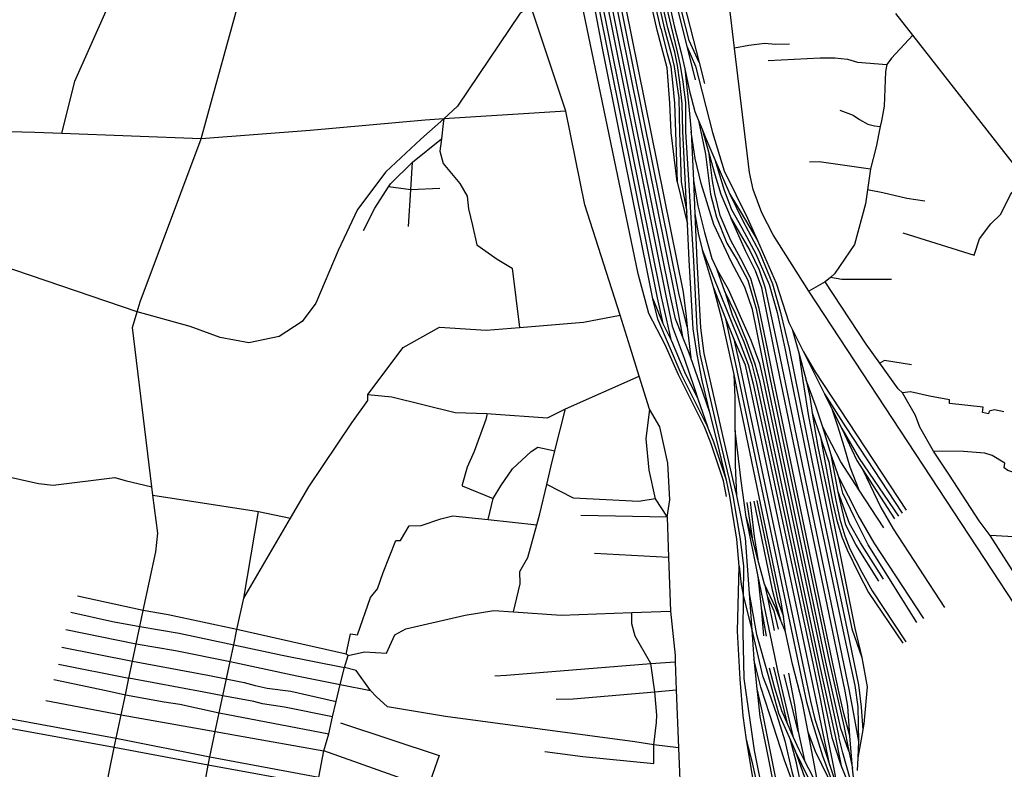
# Model space of a CAD drawing. Header units: millimetres. Extents: x 664923 to 767831, y 3118803 to 3207600.
# Tile 271 of 422: x 715845 to 717261, y 3170702 to 3171781. Entities that reach past the tile are written whole.
import ezdxf

# ---------------------------------------------------------------- set-up
doc = ezdxf.new("R2010")
doc.units = ezdxf.units.MM
for name, color, linetype in [('railways', 4, 'Continuous'), ('roads_2', 2, 'Continuous'), ('roads_3', 3, 'Continuous')]:
    doc.layers.add(name, color=color, linetype=linetype)

msp = doc.modelspace()

# ---------------------------------------------------------------- linework, layer by layer
at = {"layer": 'railways'}
for points in [[(716766.63, 3171768.35), (716734.69, 3171905.97), (716722.46, 3171936.34), (716693.95, 3171995.97), (716679.89, 3172030.98), (716675.09, 3172054.91), (716645.51, 3172202.24), (716636.42, 3172274.6), (716633.79, 3172355.68), (716629.06, 3172430.05), (716621.11, 3172468.65), (716611.26, 3172498.81), (716592.94, 3172544.12), (716568.54, 3172594.77), (716555.35, 3172612.83)], [(716564.56, 3172588.4), (716587.36, 3172542.89), (716606.85, 3172497.63), (716615.44, 3172467.11), (716619.95, 3172430.12), (716625.76, 3172274.92), (716629.61, 3172231.81), (716633.94, 3172199.66), (716647.58, 3172137.29), (716656.97, 3172094.37), (716667.22, 3172042.94), (716695.64, 3171900.46), (716715.31, 3171801.89), (716798.57, 3171388.81), (716803.03, 3171353.77), (716804.73, 3171338.85), (716809.83, 3171294.18)], [(716861.15, 3171094.87), (716856.99, 3171117.62), (716838.37, 3171171.96), (716829.24, 3171195), (716792.23, 3171269.92), (716772.78, 3171313.06), (716749.22, 3171358.01), (716733.93, 3171415.25), (716650.57, 3171816.6), (716645.28, 3171861.26), (716645.34, 3171905.71), (716649.05, 3171940.69), (716651.77, 3171995.2), (716654.47, 3172030.07), (716646.49, 3172099.19), (716637.98, 3172156.45), (716627.84, 3172201.09), (716620.88, 3172275.06), (716615.44, 3172467.11)], [(716790.28, 3171547.57), (716781.32, 3171618.45), (716779.45, 3171661.04), (716775.63, 3171711.45), (716761.3, 3171765.62), (716729.53, 3171905.65), (716718.12, 3171933.59), (716689.15, 3171994.31), (716674.93, 3172029.9), (716639.64, 3172201.31), (716631.09, 3172274.76), (716627.83, 3172355.94), (716623.46, 3172430.69), (716621.11, 3172468.65)], [(716837.15, 3171215.86), (716822.81, 3171257.43), (716809.83, 3171294.18), (716806.85, 3171302.62), (716797.85, 3171324.9), (716787.61, 3171350.25), (716779.98, 3171384.77), (716676.93, 3171897.1), (716664.68, 3171969.38), (716662.22, 3172005.49), (716659.91, 3172037.95)], [(716667.22, 3172042.94), (716667.56, 3172014.18), (716667.81, 3171992.86), (716672.43, 3171952.34), (716683.17, 3171898.23), (716786.17, 3171386.12), (716797.85, 3171324.9)], [(716804.73, 3171338.85), (716792.38, 3171387.46), (716689.41, 3171899.34), (716667.56, 3172014.18)], [(716730.8, 3172021.37), (716740.82, 3171997.11), (716751.77, 3171970.6), (716766.28, 3171936.09), (716821.8, 3171719.01), (716829.48, 3171688.94)], [(716656.46, 3171995.36), (716660.6, 3171947.96), (716670.69, 3171895.98), (716773.78, 3171383.42), (716783, 3171339.9), (716800.41, 3171294.03), (716814.89, 3171250.25), (716820.05, 3171235.41), (716833.92, 3171195.44)], [(716740.82, 3171997.11), (716756.12, 3171934.58), (716803.94, 3171742.88), (716816.08, 3171694.23)], [(716821.8, 3171719.01), (716807.38, 3171750.66), (716760.41, 3171934.95), (716751.77, 3171970.6)], [(716781.84, 3171318.58), (716767.59, 3171382.09), (716664.45, 3171894.85), (716653.89, 3171940.78)], [(716658.22, 3171893.73), (716761.39, 3171380.74), (716769.56, 3171343.84)], [(716745.58, 3171884.02), (716771.35, 3171768.97), (716781, 3171733.63), (716785.98, 3171713.32), (716792.58, 3171668.29), (716793.29, 3171618.54), (716796.05, 3171547.33), (716804.05, 3171504.15)], [(716861.28, 3171118.48), (716847.46, 3171174.22), (716837.15, 3171215.86), (716826.06, 3171261.57), (716819.11, 3171299.09), (716813.36, 3171336.02), (716807.35, 3171434.9), (716804.88, 3171486.69), (716804.05, 3171504.15), (716798.5, 3171620.49), (716797.41, 3171660.02), (716793.95, 3171691.11), (716790.62, 3171715.04), (716786.75, 3171733.96), (716776.88, 3171769.07), (716750.6, 3171885.19)], [(716971.4, 3170380.04), (716901.23, 3170729.49), (716886.49, 3170833.17), (716885.25, 3170899.9), (716885.69, 3170950.42), (716886.08, 3170994.75), (716881.33, 3171033.34), (716870.62, 3171095.82), (716865.58, 3171119.33), (716852, 3171175.35), (716823.27, 3171299.45), (716818.7, 3171337.01), (716813.92, 3171434.13), (716802.39, 3171619.82), (716802.42, 3171661.54), (716798.99, 3171691.2), (716794.95, 3171715.12), (716790.65, 3171734.72), (716781.92, 3171770.54), (716754.89, 3171885.9)], [(716760.54, 3171887.35), (716786.05, 3171771.99), (716795.98, 3171733.22), (716801.25, 3171709.93), (716806.38, 3171661.26), (716810.49, 3171619.53), (716813.48, 3171549.37), (716815.51, 3171501.69), (716818.39, 3171433.92), (716823.75, 3171337.7), (716828.32, 3171300.43), (716856.54, 3171176.48), (716869.88, 3171120.19), (716875.36, 3171096.3), (716888.09, 3171034.95), (716893.66, 3170955.19), (716897.32, 3170902.85), (716900.25, 3170860.97), (716904.82, 3170818.35), (716906.16, 3170805.79), (716908.98, 3170778.34), (716922.32, 3170711.82), (716934.13, 3170652.7)], [(716900.2, 3170682.18), (716890.07, 3170744.79), (716885.07, 3170779.19), (716880.66, 3170832.17), (716877.07, 3170901.16), (716879.08, 3170994.6), (716876.05, 3171033.5), (716865.89, 3171095.35), (716861.28, 3171118.48), (716842.92, 3171173.08), (716833.92, 3171195.44), (716796.11, 3171271.4), (716762.23, 3171350.19), (716755.2, 3171379.4), (716682.96, 3171739.64), (716661.94, 3171848.89)], [(716766.63, 3171768.35), (716775.94, 3171732.43), (716780.91, 3171713.32), (716783.63, 3171690.45), (716786.2, 3171660.71), (716787.84, 3171618.91), (716790.28, 3171547.57), (716804.88, 3171486.69)], [(716803.94, 3171742.88), (716816.49, 3171713.85), (716841.15, 3171618.57), (716857.95, 3171563.22), (716891.17, 3171495.48), (716905.48, 3171462.95), (716932.4, 3171401.74), (716950.87, 3171345.17), (716955.63, 3171335.56), (716971.71, 3171303.05), (716988.35, 3171274.26), (717119.26, 3171075.24)], [(716801.25, 3171709.93), (716807.72, 3171678.18), (716815.5, 3171648.89), (716820.79, 3171635.88), (716825.98, 3171623.11), (716831.34, 3171609.95), (716844.39, 3171579.52), (716857.88, 3171535.4), (716868.29, 3171507.55), (716883.29, 3171481.25), (716903.14, 3171443.85), (716922.25, 3171400.04), (716933.74, 3171359.44), (716945.36, 3171306), (716991.05, 3171080.38), (717028.45, 3170902.84), (717045.56, 3170823.04), (717049.83, 3170792.04), (717050.76, 3170742.19), (717049.82, 3170719), (717049.07, 3170700.46)], [(716820.79, 3171635.88), (716830.66, 3171587.4), (716838.3, 3171529.99), (716846.8, 3171496.79), (716861.64, 3171459.46), (716876.56, 3171434.88), (716891.55, 3171406.06), (716903.83, 3171364.75), (716924, 3171263.34), (717008.62, 3170857.74), (717029.65, 3170764.78), (717036.9, 3170728.3), (717042.35, 3170704.06)], [(717036.9, 3170728.3), (717025.25, 3170761.04), (717004.03, 3170856.71), (716919.12, 3171262.07), (716898.25, 3171363.67), (716887.48, 3171395.85), (716868.39, 3171432.11), (716843.06, 3171486.26), (716824.55, 3171545.11), (716815.98, 3171581.25), (716810.49, 3171619.53)], [(716825.98, 3171623.11), (716835.99, 3171587.17), (716844.42, 3171558.04), (716852.83, 3171529.68), (716867.94, 3171494.9), (716894.57, 3171448.82), (716908.24, 3171420.82), (716916.16, 3171396.61), (716935.21, 3171307.16), (717037.63, 3170815.24), (717044.32, 3170779.48), (717050.76, 3170742.19)], [(717038.59, 3170750.56), (717029.79, 3170782.88), (717022.89, 3170812.11), (717013.2, 3170858.78), (716928.9, 3171264.62), (716920.45, 3171305.25), (716907.96, 3171365.1), (716896.11, 3171408.57), (716881.65, 3171436.82), (716867.23, 3171462.97), (716852.09, 3171499.05), (716844.14, 3171530.56), (716840.9, 3171549.07), (716835.99, 3171587.17)], [(716844.39, 3171579.52), (716865.7, 3171529.81), (716884.15, 3171492.22), (716908.34, 3171446.23), (716927.27, 3171400.8), (716938.88, 3171359.48), (716951.08, 3171307.74), (716997.21, 3171080.49), (717034.61, 3170902.95), (717050.88, 3170823.95), (717054.91, 3170791.63), (717056.93, 3170759.27)], [(716813.48, 3171549.37), (716819.98, 3171513.2), (716829.24, 3171474.46), (716840.13, 3171437.05), (716847.68, 3171420.85), (716863.63, 3171393.02), (716895.88, 3171319.7), (716908.34, 3171286.25), (716914.22, 3171260.8), (716999.44, 3170855.67), (717022.84, 3170749.22)], [(716865.7, 3171529.81), (716882.31, 3171502.81), (716905.48, 3171462.95)], [(716815.51, 3171501.69), (716820.75, 3171471.36), (716826.43, 3171448.9), (716849.15, 3171393.41), (716880.53, 3171314.85), (716892.26, 3171284.65), (716899.55, 3171256.99), (716985.69, 3170852.55), (716995.93, 3170803.85), (717006.86, 3170745.79), (717014.67, 3170707.74), (717020.54, 3170674.99)], [(717057.11, 3170622.38), (717046.15, 3170669.33), (717042.35, 3170704.06), (717038.59, 3170750.56), (717035.43, 3170793.15), (717031.47, 3170814.72), (716929.47, 3171306.24), (716911.88, 3171395.26), (716903.01, 3171419.42), (716888.54, 3171448.19), (716867.94, 3171494.9)], [(717009.72, 3170708.02), (716990.2, 3170802.51), (716894.67, 3171255.72), (716888.34, 3171283.6), (716875.3, 3171313.11), (716871.23, 3171323.13), (716860.14, 3171350.44), (716842.2, 3171396.21), (716826.43, 3171448.9)], [(717027.03, 3170705.04), (717018.39, 3170748.1), (716994.85, 3170854.63), (716909.33, 3171259.53), (716902.11, 3171285.48), (716891.01, 3171316.67), (716873.81, 3171358.22), (716858.84, 3171390.02), (716847.68, 3171420.85)], [(717007.39, 3170690.48), (716989.27, 3170728.08), (716978.56, 3170756.01), (716970.47, 3170798.14), (716955.87, 3170853.47), (716945.97, 3170900.27), (716942.86, 3170922.16), (716939.82, 3170943.51), (716915.47, 3171059.97), (716879.84, 3171230.59), (716871.93, 3171270.48), (716869.41, 3171283.13), (716854.91, 3171348.71), (716842.2, 3171396.21)], [(716858.84, 3171390.02), (716869.24, 3171356.17), (716886.07, 3171317.24), (716897.51, 3171285.08), (716904.45, 3171258.26), (716990.27, 3170853.59), (717012.6, 3170747.99), (717024.6, 3170711.32), (717027.03, 3170705.04), (717037.03, 3170679.37), (717044.62, 3170657.47)], [(716755.2, 3171379.4), (716769.56, 3171343.84), (716781.84, 3171318.58), (716800.82, 3171274.32), (716820.05, 3171235.41)], [(717023.01, 3170650.79), (717010.5, 3170691.43), (716999.42, 3170721.32), (716984.03, 3170771.26), (716976.7, 3170798.99), (716874.39, 3171285.18), (716860.14, 3171350.44)], [(716955.63, 3171335.56), (716965.03, 3171301.35), (716971.03, 3171261.57), (716979.21, 3171210.05), (717004.57, 3171082.68), (717041.17, 3170904.3), (717055.9, 3170863.29), (717063.26, 3170820.91), (717058.4, 3170767.58), (717056.93, 3170759.27), (717049.82, 3170719)], [(716871.23, 3171323.13), (716879.73, 3171285.28), (716982.02, 3170800.32), (716987.97, 3170774.43), (717009.72, 3170708.02), (717020.54, 3170674.99), (717027.9, 3170652.52), (717039.65, 3170617.57), (717049.94, 3170593.06), (717059.12, 3170571.4), (717078.41, 3170509.01), (717087.14, 3170470.25), (717098.43, 3170402.99)], [(716965.03, 3171301.35), (716975.61, 3171262.31), (716980.99, 3171238.21), (716984.49, 3171215.16), (716988.11, 3171191.26), (716992.51, 3171166.48), (717010.17, 3171082.76), (717045.69, 3170905.19), (717055.9, 3170863.29)], [(716971.71, 3171303.05), (717002.09, 3171242.46), (717032.23, 3171194.95), (717113.76, 3171070.99)], [(716945.97, 3170900.27), (716938.87, 3170917.33), (716931.78, 3170934.37), (716915.93, 3170968.82), (716906.33, 3171004.23), (716897.85, 3171035.53), (716889.47, 3171065.63), (716881.94, 3171117.4), (716873.61, 3171190.01), (716873.55, 3171237.42), (716871.93, 3171270.48)], [(717144.71, 3170919.46), (717073.32, 3171028.34), (717050.23, 3171067.81), (717022.59, 3171122.56), (717011.47, 3171154.73), (716999.55, 3171194.41), (716989.81, 3171223.33), (716975.61, 3171262.31)], [(717002.09, 3171242.46), (717013.61, 3171219.23), (717026.68, 3171192.88), (717051.81, 3171149.53), (717108.24, 3171066.76)], [(716984.49, 3171215.16), (716996.08, 3171180.67), (716998.29, 3171174.11), (717008.04, 3171144.53), (717017.57, 3171091.4), (717024.03, 3171062.42), (717031.38, 3171038.35), (717038.64, 3171019.52), (717055.7, 3170985.83), (717070.33, 3170959.28), (717118.7, 3170885.61)], [(717052, 3171104.08), (717038.89, 3171137.19), (717030.45, 3171166.79), (717021.72, 3171194.75), (717013.61, 3171219.23)], [(716873.61, 3171190.01), (716873.71, 3171140.14), (716875.36, 3171096.3)], [(717087.2, 3171049.79), (717052, 3171104.08), (717025.6, 3171144.79), (716999.55, 3171194.41)], [(717026.68, 3171192.88), (717048.25, 3171146.85), (717056.89, 3171133.46), (717102.74, 3171062.51)], [(716996.08, 3171180.67), (717003.13, 3171143.46), (717013.71, 3171087.4), (717019.79, 3171060.38), (717027.14, 3171036.64), (717034.72, 3171018.14), (717051.47, 3170983.79), (717065.44, 3170956.9), (717114.79, 3170883.91)], [(717079.93, 3170973.2), (717047.07, 3171025.56), (717032.74, 3171053.74), (717023.84, 3171090.54), (717021.73, 3171101.51), (717011.47, 3171154.73)], [(717056.89, 3171133.46), (717083.04, 3171078.82), (717100.7, 3171048.41), (717174.47, 3170934.99)], [(717134.96, 3170913.39), (717064.83, 3171025.24), (717045.04, 3171064.44), (717028.28, 3171099.45), (717022.59, 3171122.56)], [(716900.21, 3171088.15), (716926.78, 3170960.7), (716931.88, 3170940.65), (716938.87, 3170917.33)], [(716904.67, 3171089), (716934.71, 3170944.62), (716942.86, 3170922.16)], [(717086.62, 3170975.93), (717053.93, 3171027.98), (717037.96, 3171056.14), (717021.73, 3171101.51)], [(716890.27, 3171086.13), (716897.85, 3171035.53)], [(716894.98, 3171087.26), (716900.9, 3171037.14), (716906.33, 3171004.23)], [(716914.87, 3170894.29), (716911.23, 3170934.51), (716906.44, 3170979.94), (716889.47, 3171065.63)], [(716879.08, 3170994.6), (716882.4, 3170968.42), (716885.69, 3170950.42), (716897.32, 3170902.85), (716912.98, 3170836.99), (716921.62, 3170814.66), (716933.35, 3170780.13), (716945.13, 3170743.16), (716955.24, 3170699.41), (716970.14, 3170645.18)], [(716957.6, 3170748.22), (716935.55, 3170842.35), (716906.44, 3170979.94)], [(716915.93, 3170968.82), (716919.32, 3170952.02), (716929.46, 3170901.88)], [(716893.66, 3170955.19), (716904.07, 3170896.51), (716920.78, 3170837.54), (716935.76, 3170783.04), (716952.95, 3170744.13), (716959.67, 3170728.91), (716988.96, 3170646.49), (716991.39, 3170640), (717000.13, 3170616.72), (717011.62, 3170579.17), (717022.89, 3170533), (717044.35, 3170394.82), (717095.02, 3170068.59), (717101.83, 3170030.16), (717108.37, 3169998.5), (717117.02, 3169964.97), (717135.86, 3169928.42), (717153.29, 3169895.41), (717178.24, 3169846.71), (717194.06, 3169822.43), (717221.98, 3169776.28), (717238.56, 3169748.88)], [(716919.32, 3170952.02), (716928.93, 3170930.14), (716935.2, 3170903.82)], [(716918.81, 3170894.1), (716911.23, 3170934.51)], [(716970.14, 3170645.18), (716944.36, 3170715.4), (716922.99, 3170782.05), (716910.36, 3170820.65), (716900.25, 3170860.97)], [(716996.35, 3170662.34), (716985.55, 3170691.17), (716973.4, 3170714.97), (716965.5, 3170730.45), (716957.6, 3170748.22), (716947.85, 3170770.16), (716940.63, 3170786.4), (716930.14, 3170820.55), (716923.06, 3170847.81)], [(716928.78, 3170849.14), (716940.34, 3170801.93), (716947.85, 3170770.16)], [(716964.19, 3170757), (716943.76, 3170838.79)], [(716950.31, 3170840.54), (716958.96, 3170794.92), (716964.19, 3170757), (716973.4, 3170714.97)], [(716904.82, 3170818.35), (716913.56, 3170780.14), (716938.71, 3170653), (716993.52, 3170385.23), (717019.5, 3170258.36), (717048.16, 3170113.92), (717051.14, 3170098.91), (717064.67, 3170037.81)], [(717008.65, 3170609.86), (716996.35, 3170662.34), (716978.56, 3170756.01)], [(717044.62, 3170657.47), (717038.69, 3170688.82), (717028.26, 3170726.3), (717022.84, 3170749.22)], [(717032.99, 3170084.14), (717020.4, 3170119.54), (717013.74, 3170144.09), (716995.35, 3170239.04), (716910.67, 3170657.16), (716898.76, 3170709.78), (716890.07, 3170744.79)], [(717163.61, 3169853.04), (717120.88, 3169932.94), (717089.15, 3169996.57), (717073.69, 3170047.66), (717064.27, 3170105.97), (717032.29, 3170313.51), (717019.99, 3170391.07), (716994.85, 3170549.74), (716982.09, 3170600.8), (716975.31, 3170646.1), (716961.96, 3170711.46), (716952.95, 3170744.13)], [(717122.36, 3170030.37), (717104.6, 3170141.12), (717063.09, 3170397.83), (717040.72, 3170536.23), (717035.45, 3170556.69), (717019.13, 3170589.08), (717008.65, 3170609.86), (716995.61, 3170647.03), (716979, 3170689.83), (716959.67, 3170728.91)]]:
    msp.add_lwpolyline(points, dxfattribs=at)
at = {"layer": 'roads_2'}
for points in [[(715980.67, 3170733.97), (715983.44, 3170747.07), (715990.66, 3170780.97), (715996.78, 3170809.7), (716001.83, 3170833.43), (716007.09, 3170858.19), (716012.38, 3170883.03), (716017.68, 3170907.92), (716022.5, 3170930.96), (716040.56, 3171015.44), (716043.43, 3171042.07), (716036.36, 3171096.97), (716034.93, 3171108.69), (716006.9, 3171338), (716013.64, 3171360.5), (716017.97, 3171374.95), (716105.96, 3171609.57), (716122.21, 3171668.8), (716206.84, 3171977.39), (716255.83, 3172155.96), (716319.66, 3172383.31)], [(716580.06, 3171798.71), (716564.27, 3171790.07), (716474.41, 3171656.47), (716454.6, 3171638.12), (716421.58, 3171608.73), (716371.25, 3171561.86), (716330.28, 3171507.66), (716302.84, 3171448.7), (716270.67, 3171372.95), (716251.01, 3171346.7), (716217.82, 3171325.21), (716174.34, 3171316.04), (716133.08, 3171323.64), (716089.97, 3171339.54), (716013.64, 3171360.5), (715837.97, 3171420.29), (715780.83, 3171436.8), (715774.81, 3171438.54), (715734.32, 3171446.51), (715718.12, 3171446.67), (715697.46, 3171446.87), (715666, 3171441.36), (715636.77, 3171423.91)], [(716629.84, 3171649.33), (716454.6, 3171638.12), (716427.78, 3171636.4), (716262.69, 3171621.65), (716105.96, 3171609.57), (715905.19, 3171617.06), (715866.56, 3171618.5), (715773.35, 3171620.94), (715729.8, 3171661.06), (715563.18, 3171774.89), (715534.54, 3171780.2), (715441.68, 3171767.14)], [(715798.73, 3170008.51), (715812.42, 3170039.53), (715828.84, 3170060.8), (715856.82, 3170102.59), (715860.71, 3170122.22), (715868.94, 3170164.18), (715879.29, 3170216.96), (715893.93, 3170291.62), (715913.45, 3170391.14), (715921.4, 3170431.65), (715940.77, 3170530.42), (715951.4, 3170584.68), (715974.14, 3170700.65), (715980.67, 3170733.97)]]:
    msp.add_lwpolyline(points, dxfattribs=at)
at = {"layer": 'roads_3'}
for points in [[(716750.27, 3171220.68), (716735.5, 3171268.11), (716722.61, 3171309.51), (716707.98, 3171355.56), (716657.52, 3171514.56), (716629.84, 3171649.33), (716580.06, 3171798.71), (716564.63, 3171997.17), (716558.81, 3172066.5), (716558.07, 3172075.36), (716563.8, 3172269.16)], [(715905.19, 3171617.06), (715924.24, 3171692.19), (716013.99, 3171895.1), (716065.58, 3172047.08), (716131.92, 3172006.05), (716181.63, 3171984.52), (716206.84, 3171977.39)], [(717341.5, 3170692.88), (717348.97, 3170802.3), (717352.22, 3170822.46), (716979.68, 3171390.15), (716928.3, 3171471.53), (716912.01, 3171502.86), (716899.57, 3171536.69), (716894.21, 3171561), (716872.71, 3171740.02), (716841.87, 3171996.82)], [(717631.79, 3171168.09), (717623.44, 3171185.49), (717450.29, 3171348.39), (717410.44, 3171399.26), (717314.3, 3171521.96), (717291.2, 3171551.44), (717129.02, 3171758.45), (717104.64, 3171789.56)], [(717129.02, 3171758.45), (717098.24, 3171725.43), (717091.42, 3171716.28), (717089.56, 3171706.51), (717087.59, 3171656.45), (717083.78, 3171635.5), (717082.04, 3171626.98), (717076.09, 3171597.79), (717068.28, 3171566.32), (717063.77, 3171535.97), (717060.82, 3171516.08), (717045.13, 3171457.34), (717016.54, 3171415.04), (717010.4, 3171409.82), (717003.09, 3171403.57), (716979.68, 3171390.15)], [(716951.48, 3171745.71), (716931.02, 3171745.06), (716916.3, 3171746.62), (716893.27, 3171743.84), (716872.71, 3171740.02)], [(716921.22, 3171721.92), (716995.83, 3171725.88), (717016.89, 3171726.05), (717035.29, 3171724.04), (717049.53, 3171719.6), (717091.42, 3171716.28)], [(717023.81, 3171650.5), (717043.35, 3171643.3), (717052.12, 3171637.45), (717064.3, 3171630.64), (717074.06, 3171627.95), (717082.04, 3171626.98)], [(716454.6, 3171638.12), (716453.62, 3171631.54), (716451.12, 3171609.42), (716449.12, 3171591.79), (716453.64, 3171574.13), (716477.78, 3171545.34), (716488.25, 3171527.07), (716490.01, 3171508.52), (716495.7, 3171484.62), (716501.98, 3171457.08), (716531.22, 3171436.22), (716552.96, 3171423.57), (716563.65, 3171338.1)], [(716338.97, 3171477.54), (716355.32, 3171509.47), (716375.31, 3171540.22), (716378.12, 3171544.55), (716409.7, 3171575.71), (716451.12, 3171609.42)], [(716403.91, 3171483.44), (716407.21, 3171536.01), (716409.7, 3171575.71)], [(716980.32, 3171576.36), (716994.14, 3171576.84), (717068.28, 3171566.32)], [(717114.43, 3171474.22), (717217.33, 3171442.2), (717224.95, 3171465.53), (717241.14, 3171487.27), (717255.5, 3171501.07), (717269.66, 3171529.26), (717278.38, 3171540.37), (717291.2, 3171551.44)], [(716449.07, 3171538.03), (716407.21, 3171536.01), (716375.31, 3171540.22)], [(717146.37, 3171519.69), (717120.6, 3171523.65), (717086.08, 3171531.62), (717063.77, 3171535.97)], [(717376.74, 3170835.37), (717370.88, 3170844.84), (717319.73, 3170915.65), (717283.81, 3170970.83), (717240.32, 3171038.66), (717224.18, 3171060.01), (717181.77, 3171125.78), (717158.49, 3171160.01), (717139.3, 3171194.66), (717132.96, 3171211.25), (717113.99, 3171244.03), (717108.12, 3171249.67), (717081.71, 3171286.58), (717062.06, 3171314.06), (717003.09, 3171403.57)], [(717098.11, 3171406.84), (717026.76, 3171407.08), (717010.4, 3171409.82)], [(716115.68, 3170708.37), (716118.11, 3170720.49), (716125.87, 3170756.76), (716131.58, 3170783.44), (716136.84, 3170808.07), (716147.38, 3170857.36), (716152.58, 3170881.62), (716156.98, 3170903.4), (716166.88, 3170948.48), (716234.14, 3171063.78), (716260.45, 3171108.87), (716322.54, 3171201.05), (716345.44, 3171233.2), (716345.29, 3171241.56), (716396.08, 3171309.3), (716448.41, 3171338.66), (716515.65, 3171334.06), (716563.65, 3171338.1), (716655.61, 3171345.85), (716707.98, 3171355.56)], [(717126.88, 3171284.21), (717088.47, 3171290.28), (717081.71, 3171286.58)], [(717426.45, 3171280.08), (717414.26, 3171244.36), (717399.12, 3171244.38), (717398.88, 3171229.77), (717400.36, 3171220.66), (717382.95, 3171179.32), (717381.14, 3171167.58), (717362.62, 3171116.05), (717346.31, 3171108.48), (717337.11, 3171109.09), (717286.45, 3171124.85), (717265.59, 3171132.29), (717260.28, 3171136.11), (717261.39, 3171142.61), (717243.16, 3171153.79), (717232.6, 3171157.25), (717201.86, 3171159.55), (717158.49, 3171160.01)], [(716345.29, 3171241.56), (716379.77, 3171238.02), (716470.84, 3171215.49), (716517.07, 3171214.12), (716522.91, 3171213.95), (716603.61, 3171207.93), (716629.39, 3171220.94), (716735.5, 3171268.11)], [(717260.01, 3171216.7), (717246.65, 3171219.63), (717238.82, 3171217.65), (717237.76, 3171213.94), (717229.15, 3171215.64), (717230.32, 3171223.49), (717181.69, 3171228.85), (717181.86, 3171234.07), (717152.9, 3171239.28), (717125.77, 3171245.56), (717113.99, 3171244.03)], [(716554.85, 3170928.99), (716564.39, 3170969.2), (716564.07, 3170986.73), (716575.45, 3171006.98), (716588.36, 3171053.96), (716592.74, 3171069.94), (716602.52, 3171112.16), (716608.28, 3171137.03), (716614.17, 3171160.4), (716629.39, 3171220.94)], [(716750.27, 3171220.68), (716745.19, 3171177.99), (716749.38, 3171132.97), (716758.55, 3171091.39), (716775.83, 3171064.98)], [(716775.83, 3171064.98), (716779.56, 3171090.11), (716776.9, 3171142.66), (716765.02, 3171195.06), (716750.27, 3171220.68)], [(716517.07, 3171214.12), (716515.04, 3171205.74), (716498.05, 3171159.5), (716487.98, 3171136.87), (716481.1, 3171111.69), (716481.13, 3171110.12)], [(715642.81, 3171164.54), (715764.68, 3171137.36), (715871.69, 3171113.51), (715893, 3171111.24), (715981.46, 3171122.27), (715996.23, 3171117.84), (716034.93, 3171108.69)], [(716316.99, 3170866.07), (716314.07, 3170867.98), (716320.5, 3170897.12), (716330.33, 3170895.95), (716349.44, 3170949.33), (716359.17, 3170962.04), (716367.5, 3170985.36), (716385.53, 3171031.63), (716392.34, 3171031.76), (716404.71, 3171052.65), (716421.85, 3171053.18), (716450.53, 3171062.58), (716467.77, 3171067.08), (716518.23, 3171061.75), (716525.53, 3171092.15), (716536.74, 3171110.11), (716553.23, 3171134.74), (716580.42, 3171159.46), (716589.91, 3171165.69), (716614.17, 3171160.4)], [(716481.13, 3171110.12), (716525.53, 3171092.15)], [(716758.55, 3171091.39), (716735.12, 3171087.61), (716641.01, 3171092.55), (716602.52, 3171112.16)], [(716036.36, 3171096.97), (716188.07, 3171073.3), (716234.14, 3171063.78)], [(716166.88, 3170948.48), (716188.07, 3171073.3)], [(716518.23, 3171061.75), (716588.36, 3171053.96)], [(716775.83, 3171064.98), (716651.54, 3171067.68)], [(716775.83, 3171064.98), (716777.87, 3171007.37), (716780.61, 3170929.81), (716787.05, 3170865.99), (716787.34, 3170856.96), (716788.66, 3170816.53), (716792.01, 3170733.07), (716795.26, 3170651.97), (716801.78, 3170619.71), (716808.33, 3170580.18), (716810.23, 3170568.73), (716812, 3170545.02), (716816.27, 3170502.75), (716822.35, 3170470.24), (716831.03, 3170429.07), (716840.75, 3170383.01), (716851.25, 3170333.25), (716853.14, 3170324.64)], [(717517.92, 3170970.51), (717483.22, 3170978.94), (717434.25, 3170992.68), (717395.95, 3171006.06), (717383.38, 3171005.3), (717341.33, 3171019.09), (717330.44, 3171022.61), (717327.43, 3171023.57), (717282.59, 3171036.31), (717240.32, 3171038.66)], [(716671.27, 3171013.19), (716777.87, 3171007.37)], [(716314.07, 3170867.98), (716156.98, 3170903.4), (716058.05, 3170924.59), (716022.5, 3170930.96), (715927.67, 3170951.49)], [(715918.13, 3170928.55), (715978.18, 3170915.05), (716017.68, 3170907.92), (716074.01, 3170898), (716152.58, 3170881.62), (716222.28, 3170866.82), (716311.63, 3170848.78)], [(716273.68, 3170679.6), (716275.09, 3170691.08), (716281.96, 3170729.09), (716289.31, 3170753.62), (716294.72, 3170777.97), (716299.68, 3170800.11), (716305.6, 3170824.24), (716311.63, 3170848.78), (716316.99, 3170866.07), (716340.39, 3170871.51), (716372.33, 3170869.61), (716384.43, 3170895.72), (716400.22, 3170904.36), (716485.48, 3170924.31), (716526.49, 3170930.91), (716554.85, 3170928.99), (716623.14, 3170924.36), (716724.76, 3170927.87), (716780.61, 3170929.81)], [(716599.97, 3170727.93), (716654.35, 3170720.86), (716756.64, 3170710.75), (716756.4, 3170737.42), (716760.48, 3170769.82), (716760.86, 3170780.25), (716758.1, 3170813.91), (716752.34, 3170854.48), (716729.58, 3170893.73), (716724.83, 3170911.89), (716724.76, 3170927.87)], [(715911.28, 3170903.34), (716012.38, 3170883.03), (716068.63, 3170873.12), (716147.38, 3170857.36), (716243.3, 3170836.67), (716305.6, 3170824.24), (716349.01, 3170815.58)], [(715905.45, 3170877.91), (716007.09, 3170858.19)], [(715900.39, 3170853.82), (716001.83, 3170833.43)], [(716007.09, 3170858.19), (716115.53, 3170837.7), (716167.66, 3170827.44), (716183.49, 3170822.78), (716200.86, 3170819.19), (716234.52, 3170814.59), (716299.68, 3170800.11)], [(716349.01, 3170815.58), (716328.76, 3170844.4), (716311.63, 3170848.78)], [(716527.92, 3170836.99), (716544.62, 3170837.64), (716752.34, 3170854.48), (716787.34, 3170856.96)], [(716294.72, 3170777.97), (716225.44, 3170791.73), (716193.87, 3170796.36), (716181.49, 3170799.79), (716136.84, 3170808.07), (716109.41, 3170813.58), (716001.83, 3170833.43)], [(715574.83, 3170823.32), (715602.52, 3170817.12), (715613.15, 3170815.16), (715626, 3170812.79), (715983.44, 3170747.07), (716118.11, 3170720.49), (716275.09, 3170691.08), (716418.88, 3170638.48), (716540.72, 3170603.15), (716555.27, 3170599.75), (716571.78, 3170597.25), (716592.81, 3170594.6), (716675.34, 3170581.72), (716717.52, 3170579.59), (716780.92, 3170592.15)], [(715893.71, 3170831.51), (715969.29, 3170815.94), (715996.78, 3170809.7), (716052.49, 3170799.21), (716075.11, 3170796.24), (716131.58, 3170783.44), (716209.14, 3170768.71), (716289.31, 3170753.62)], [(716783.87, 3170580.8), (716721.47, 3170570.12), (716673.46, 3170571.82), (716625.57, 3170580.67), (716560.93, 3170589.1), (716537.39, 3170594.41), (716496.21, 3170603.98), (716415.15, 3170629.5), (716346.9, 3170653.67), (716273.68, 3170679.6), (716115.68, 3170708.37), (715980.67, 3170733.97), (715767.17, 3170772.74), (715609.82, 3170802.73), (715601.02, 3170804.36), (715570.02, 3170804.82)], [(716792.01, 3170733.07), (716756.4, 3170737.42), (716729.09, 3170741.84), (716456.82, 3170778.44), (716373.57, 3170792.22), (716357.27, 3170806.93), (716349.01, 3170815.58)], [(716616.15, 3170803.14), (716640.54, 3170803.85), (716758.1, 3170813.91), (716788.66, 3170816.53)], [(715882.61, 3170801.33), (715990.66, 3170780.97), (716125.87, 3170756.76), (716157.79, 3170750.78), (716281.96, 3170729.09)], [(716305.94, 3170769.2), (716447.96, 3170722.22)], [(716431.87, 3170675.89), (716281.96, 3170729.09)], [(716447.96, 3170722.22), (716431.87, 3170675.89), (716418.88, 3170638.48)], [(716100.1, 3170171.09), (716090.89, 3170212.19), (716060.18, 3170363.58), (716059.95, 3170373.99), (716065.28, 3170405.72), (716065.88, 3170411.01), (716070.82, 3170435.07), (716074.38, 3170457.53), (716077.98, 3170481.99), (716081.78, 3170506.8), (716085.37, 3170530.26), (716089.02, 3170554.22), (716092.48, 3170576.79), (716093.91, 3170586.23), (716096.57, 3170601.11), (716100.86, 3170625.19), (716105.2, 3170649.53), (716109.54, 3170673.87), (716115.68, 3170708.37)]]:
    msp.add_lwpolyline(points, dxfattribs=at)

doc.saveas('drawing.dxf')
